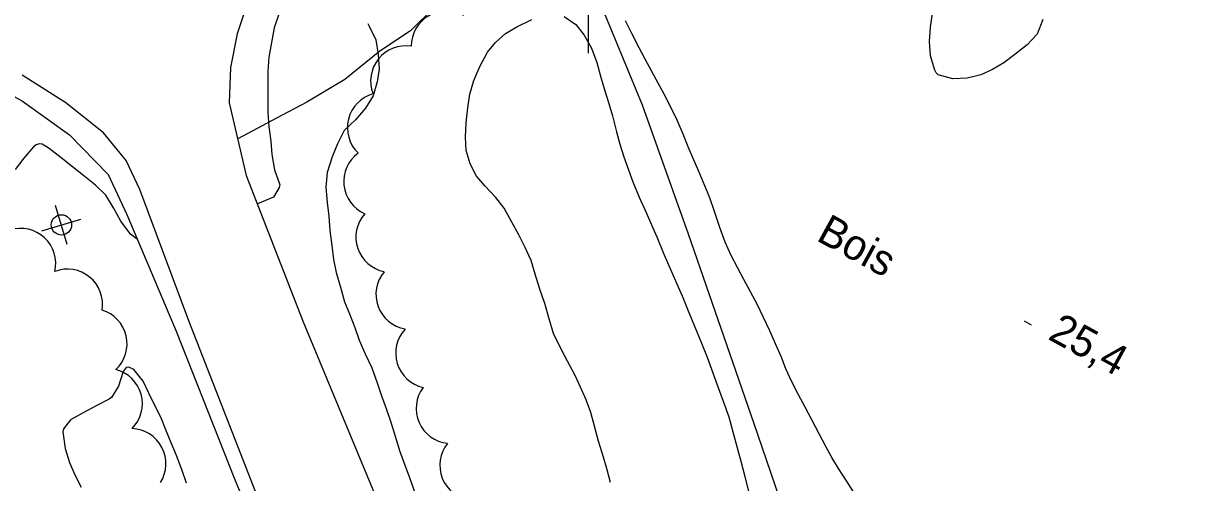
# Model space of a CAD drawing. Extents: x 219136 to 222520, y 5421589 to 5424530.
# Drawn here: x 220144.4 to 220259.5, y 5423747.8 to 5423792.9 of the extents above; entities that cross this region are included whole.
import ezdxf

# ---------------------------------------------------------------- set-up
doc = ezdxf.new("R2010")
doc.units = 0
for name, color, linetype in [('Level 2', 7, 'Continuous'), ('Level 21', 7, 'Continuous'), ('Level 22', 7, 'Continuous'), ('Level 3', 7, 'Continuous'), ('Level 36', 7, 'Continuous'), ('Level 4', 7, 'Continuous'), ('Level 44', 7, 'Continuous'), ('Level 61', 7, 'Continuous')]:
    doc.layers.add(name, color=color, linetype=linetype)

msp = doc.modelspace()

# ---------------------------------------------------------------- linework, layer by layer
at = {"layer": 'Level 2'}
for points in [[(220169.6, 5423793.93), (220169.09, 5423792.5), (220168.83, 5423791.06), (220168.59, 5423789.6), (220168.49, 5423788.25), (220168.46, 5423786.87), (220168.49, 5423785.5), (220168.48, 5423784.19), (220168.58, 5423782.79), (220168.77, 5423781.35), (220168.86, 5423780.06)], [(220244.72, 5423793.3), (220244.16, 5423791.86), (220243.18, 5423790.84), (220241.97, 5423789.89), (220240.87, 5423789.06), (220239.78, 5423788.41), (220238.6, 5423787.87), (220237.28, 5423787.56), (220235.85, 5423787.47), (220234.41, 5423787.88), (220234.22, 5423788.09), (220234.08, 5423788.34), (220233.68, 5423789.76), (220233.56, 5423791.16), (220233.66, 5423792.57), (220233.87, 5423793.95)], [(220178.32, 5423792.93), (220178.45, 5423792.66), (220179.11, 5423791.33), (220179.33, 5423789.89), (220179.42, 5423788.43), (220179.23, 5423787.2), (220178.83, 5423785.82), (220178.09, 5423784.59), (220177.11, 5423783.47), (220176, 5423782.41), (220175.34, 5423781.09), (220174.79, 5423779.81), (220174.31, 5423778.27), (220174.19, 5423776.84), (220174.3, 5423775.34), (220174.47, 5423774.01), (220174.56, 5423772.58), (220174.76, 5423771.12), (220174.95, 5423769.73), (220175.21, 5423768.46), (220175.62, 5423767.01), (220176.03, 5423765.59), (220176.52, 5423764.4), (220177.04, 5423763.05), (220177.46, 5423761.82), (220178.05, 5423760.46), (220178.69, 5423759.09), (220179.23, 5423757.63), (220179.65, 5423756.35), (220180.11, 5423755.1), (220180.56, 5423753.77), (220181, 5423752.37), (220181.47, 5423750.88), (220181.91, 5423749.64), (220182.45, 5423748.24), (220182.96, 5423746.74)], [(220194.38, 5423769.64), (220193.8, 5423770.91), (220193.16, 5423772.15), (220192.49, 5423773.4), (220191.72, 5423774.79), (220190.9, 5423775.82), (220189.84, 5423776.94), (220189.01, 5423777.94), (220188.39, 5423779.14), (220187.99, 5423780.43), (220187.92, 5423781.75), (220187.99, 5423783.16), (220188.15, 5423784.63), (220188.35, 5423785.98), (220188.74, 5423787.31), (220189.34, 5423788.7), (220190.08, 5423790.1), (220190.87, 5423791.07), (220191.84, 5423791.95), (220192.98, 5423792.59), (220194.44, 5423793.32)], [(220197.62, 5423793.61), (220198.78, 5423792.82), (220199.6, 5423791.78), (220200.32, 5423790.49), (220200.84, 5423789.08), (220201.28, 5423787.52), (220201.63, 5423786.3), (220202.02, 5423785.06), (220202.37, 5423783.85), (220202.79, 5423782.28)], [(220226.27, 5423746.66), (220225.46, 5423747.9), (220224.63, 5423749.21), (220223.97, 5423750.29), (220223.33, 5423751.45), (220222.72, 5423752.6), (220221.98, 5423754), (220221.32, 5423755.24), (220220.67, 5423756.46), (220220.01, 5423757.72), (220219.44, 5423758.99), (220218.97, 5423760.22), (220218.43, 5423761.45), (220217.86, 5423762.72), (220217.25, 5423764.04), (220216.63, 5423765.3), (220215.97, 5423766.55), (220215.31, 5423767.77), (220214.68, 5423768.94), (220214.05, 5423770.13), (220213.45, 5423771.43), (220212.93, 5423772.87), (220212.46, 5423774.35), (220211.95, 5423775.79), (220211.48, 5423776.97), (220210.98, 5423778.17), (220210.46, 5423779.35), (220209.83, 5423780.82), (220209.33, 5423782.06), (220208.73, 5423783.44), (220208.09, 5423784.78), (220207.45, 5423785.97), (220206.86, 5423787.07), (220206.25, 5423788.21), (220205.61, 5423789.42), (220205.01, 5423790.53), (220204.28, 5423791.93), (220203.66, 5423793.17)], [(220202.79, 5423782.28), (220203.11, 5423781.07), (220203.51, 5423779.81), (220203.94, 5423778.55), (220204.38, 5423777.37), (220205.01, 5423775.86), (220205.68, 5423774.34), (220206.23, 5423773.13), (220206.73, 5423771.97), (220207.37, 5423770.44), (220207.89, 5423769.23), (220208.59, 5423767.65), (220209.22, 5423766.18), (220209.83, 5423764.69), (220210.46, 5423763.19), (220211.08, 5423761.68), (220211.69, 5423760.14), (220212.25, 5423758.62), (220212.81, 5423757.06), (220213.28, 5423755.82), (220213.81, 5423754.29), (220214.22, 5423752.82), (220214.61, 5423751.36), (220215, 5423749.92), (220215.39, 5423748.43), (220215.75, 5423746.94)], [(220155.65, 5423771.7), (220154.98, 5423772.23), (220154, 5423773.51), (220153.3, 5423774.83), (220152.53, 5423776.05), (220151.51, 5423777.03), (220150.37, 5423777.95), (220149.27, 5423778.84), (220148.14, 5423779.71), (220146.97, 5423780.64), (220146.26, 5423781.06), (220145.98, 5423781.1), (220145.68, 5423780.99), (220145.42, 5423780.8), (220144.48, 5423779.7), (220143.62, 5423778.58)], [(220168.86, 5423780.06), (220169.12, 5423778.55), (220169.64, 5423777.08), (220169.59, 5423776.81), (220169.03, 5423775.86), (220167.45, 5423775.2)], [(220202.19, 5423747.82), (220201.86, 5423749.08), (220201.49, 5423750.32), (220201.02, 5423751.9), (220200.62, 5423753.38), (220200.26, 5423754.7), (220199.78, 5423755.96), (220199.25, 5423757.2), (220198.66, 5423758.41), (220197.95, 5423759.75), (220197.35, 5423760.88), (220196.58, 5423762.48), (220196.14, 5423763.92), (220195.71, 5423765.4), (220195.23, 5423766.83), (220194.78, 5423768.3), (220194.38, 5423769.64)], [(220160.46, 5423747.76), (220160.04, 5423749.02), (220159.5, 5423750.47), (220158.95, 5423751.73), (220158.45, 5423753.01), (220157.94, 5423754.26), (220157.37, 5423755.4), (220156.77, 5423756.61), (220156.2, 5423757.78), (220155.29, 5423758.92), (220154.79, 5423759.17), (220154.54, 5423759.12), (220154.33, 5423758.88), (220154.22, 5423758.63), (220153.78, 5423757.29), (220153.09, 5423756.17), (220152.88, 5423756.03), (220151.58, 5423755.36), (220150.32, 5423754.68), (220149.05, 5423753.99), (220148.36, 5423753.11), (220148.31, 5423752.82)], [(220148.31, 5423752.82), (220148.54, 5423751.18), (220148.98, 5423749.81), (220149.48, 5423748.6), (220150.11, 5423747.39)]]:
    msp.add_lwpolyline(points, dxfattribs=at)
at = {"layer": 'Level 21'}
for points in [[(220166.94, 5423796.4), (220165.45, 5423791.9), (220164.79, 5423788.61), (220164.68, 5423785.13), (220166.36, 5423777.99), (220171.96, 5423763.6), (220181.28, 5423741.23), (220188.27, 5423726.12), (220196.66, 5423710.1), (220205.15, 5423694.82), (220212.75, 5423682.11), (220221.66, 5423668.47), (220230.52, 5423656.43), (220237.97, 5423646.72), (220255.42, 5423625.45), (220266.37, 5423613.44), (220281.41, 5423597.94)], [(220029.74, 5423785.41), (220041.37, 5423783.32), (220054.9, 5423782.03), (220067.42, 5423781.4), (220077.74, 5423780.76), (220089.66, 5423781.26), (220102.39, 5423782.79), (220125.81, 5423785.97), (220135.91, 5423787.29), (220141.11, 5423787.08), (220144.35, 5423785.28), (220148.97, 5423781.97), (220152.77, 5423778.1), (220154.61, 5423774.17), (220159.46, 5423762.7), (220165.2, 5423748.18), (220169.89, 5423736.91), (220175.06, 5423725.32), (220180.06, 5423715.93), (220185.29, 5423706.17), (220189.37, 5423698.33), (220192.27, 5423693.15)], [(220216.29, 5423658.26), (220203.07, 5423678.22), (220200.61, 5423681.92), (220198.2, 5423683.42), (220195.63, 5423683.3), (220193.15, 5423682.64), (220190.58, 5423681.33), (220187.67, 5423688.57), (220190.46, 5423690.06), (220192.1, 5423691.83), (220192.4, 5423694.2), (220191.95, 5423696.5), (220190.58, 5423699.31), (220181.56, 5423716.09), (220174.95, 5423729.24), (220167.66, 5423745.93), (220160.7, 5423763.7), (220155.88, 5423776.61), (220154.53, 5423779.47), (220152.32, 5423782.19), (220148.61, 5423785.14), (220144.31, 5423787.85)]]:
    msp.add_lwpolyline(points, dxfattribs=at)
at = {"layer": 'Level 22'}
for points in [[(220182.52, 5423792.21), (220187.19, 5423796.84)], [(220182.52, 5423792.21), (220179.48, 5423790.21), (220176.06, 5423787.41), (220172.3, 5423785.2), (220169.33, 5423783.61), (220165.51, 5423781.58)]]:
    msp.add_lwpolyline(points, dxfattribs=at)
at = {"layer": 'Level 3'}
msp.add_line((220242.87, 5423763.71), (220243.57, 5423763.33), dxfattribs=at)
at = {"layer": 'Level 36'}
for p, q in [((220148.73, 5423771.22), (220147.6, 5423775.05)), ((220146.25, 5423772.57), (220150.08, 5423773.7))]:
    msp.add_line(p, q, dxfattribs=at)
msp.add_circle((220148.17, 5423773.14), 1, dxfattribs=at)
at = {"layer": 'Level 4'}
msp.add_lwpolyline([(220196.69, 5423804.49), (220200.31, 5423797), (220205.3, 5423784.92), (220209.82, 5423772.25), (220216.26, 5423753.72), (220221.31, 5423738.98), (220225.58, 5423725.68), (220227.54, 5423718.56), (220229.19, 5423714.09), (220231.16, 5423709.8)], dxfattribs=at)
at = {"layer": 'Level 44'}
for centre, start, end in [((220186.04, 5423790.7), 60.1886, 180.1886), ((220182.05, 5423787.27), 81.2347, 201.2347), ((220179.76, 5423782.68), 105.7594, 225.7594), ((220179.4, 5423777.4), 126.2338, 246.2338), ((220180.6, 5423771.94), 138.6204, 258.6204), ((220144.15, 5423769.34), 347.1381, 107.1381), ((220148.76, 5423765.33), 350.7722, 110.7722), ((220182.57, 5423766.32), 140.0364, 260.0364), ((220151.17, 5423761.46), 313.0606, 73.0606), ((220184.51, 5423760.55), 137.1543, 257.1543), ((220152.67, 5423755.57), 315.5114, 75.5114), ((220186.53, 5423755.12), 143.6629, 263.6629), ((220154.99, 5423749.68), 327.5396, 87.5396), ((220188.86, 5423749.52), 141.4081, 261.4081)]:
    msp.add_arc(centre, 3.46, start, end, dxfattribs=at)
at = {"layer": 'Level 61'}
msp.add_lwpolyline([(220200, 5423810), (220200, 5423800), (220200, 5423790)], dxfattribs=at)

# ---------------------------------------------------------------- texts
at = {"layer": 'Level 3'}
msp.add_text('25,4', height=3, rotation=331.383, dxfattribs=at).set_placement((220245.11, 5423761.97))
at = {"layer": 'Level 44'}
msp.add_text('Bois', height=3, rotation=331.3547, dxfattribs=at).set_placement((220222.32, 5423771.67))

doc.saveas('drawing.dxf')
